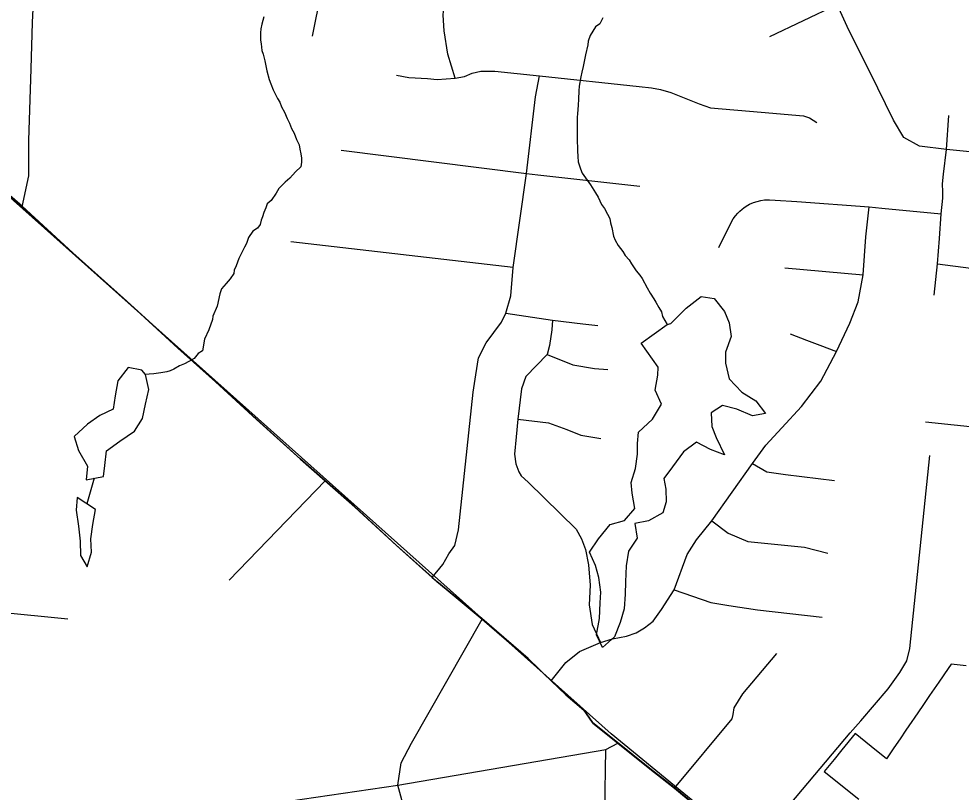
# Model space of a CAD drawing. Extents: x 0 to 34, y 0 to 22.
# Drawn here: x 7.4778 to 7.893, y 14.601 to 14.9414 of the extents above; entities that cross this region are included whole.
import ezdxf

# ---------------------------------------------------------------- set-up
doc = ezdxf.new("R2010")
doc.units = 0
for name, color, linetype in [('GM_X_City_Street', 7, 'Continuous'), ('GM_X_Corporation', 7, 'Continuous'), ('GM_X_County_Road', 7, 'Continuous'), ('GM_X_Minor_Lake', 7, 'Continuous'), ('GM_X_Minor_River', 7, 'Continuous'), ('GM_X_Rail_Line', 7, 'Continuous'), ('GM_X_State_Route', 7, 'Continuous'), ('GM_X_Township_Road', 7, 'Continuous')]:
    doc.layers.add(name, color=color, linetype=linetype)

msp = doc.modelspace()

# ---------------------------------------------------------------- linework, layer by layer
at = {"layer": 'GM_X_City_Street'}
msp.add_lwpolyline([(7.8952, 14.65662), (7.89121, 14.65705), (7.88855, 14.65733), (7.88729, 14.65549), (7.88313, 14.64942), (7.87909, 14.64351), (7.87611, 14.63917), (7.8723, 14.63359), (7.87125, 14.63206), (7.86862, 14.62822), (7.86603, 14.62443), (7.86337, 14.62055), (7.86005, 14.6157), (7.85335, 14.62109), (7.84857, 14.62494), (7.84628, 14.62679), (7.84041, 14.61956), (7.83698, 14.61533), (7.83267, 14.61001), (7.84786, 14.59791)], dxfattribs=at)
at = {"layer": 'GM_X_Corporation'}
for points in [[(7.4662, 14.87017), (7.47922, 14.85892), (7.5016, 14.8384), (7.52397, 14.81851), (7.54781, 14.79669), (7.56439, 14.78187), (7.58245, 14.76532), (7.60183, 14.74778), (7.61262, 14.73825), (7.62569, 14.72672), (7.64412, 14.70977), (7.65977, 14.69578), (7.66201, 14.69378), (7.68181, 14.67741), (7.7022, 14.65983), (7.71219, 14.65019), (7.71863, 14.64414), (7.72655, 14.63738), (7.73056, 14.63161), (7.74158, 14.62281), (7.75577, 14.61147), (7.76659, 14.603), (7.77518, 14.59581)], [(7.77518, 14.59581), (7.76659, 14.603), (7.75577, 14.61147), (7.74158, 14.62281), (7.73056, 14.63161), (7.72655, 14.63738), (7.71863, 14.64414), (7.71219, 14.65019), (7.7022, 14.65983), (7.68181, 14.67741), (7.66201, 14.69378), (7.65977, 14.69578), (7.64412, 14.70977), (7.62569, 14.72672), (7.61262, 14.73825), (7.60183, 14.74778), (7.58245, 14.76532), (7.56439, 14.78187), (7.54781, 14.79669), (7.52397, 14.81851), (7.5016, 14.8384), (7.47922, 14.85892), (7.4662, 14.87017)]]:
    msp.add_lwpolyline(points, dxfattribs=at)
at = {"layer": 'GM_X_County_Road'}
for points in [[(7.48321, 14.91947), (7.4838, 14.93984), (7.48534, 14.97017)], [(7.47934, 14.85866), (7.48216, 14.87225), (7.48229, 14.8879), (7.48321, 14.91947)], [(7.19462, 14.47266), (7.20479, 14.48077), (7.21024, 14.48461), (7.21649, 14.48758), (7.22219, 14.4894), (7.24943, 14.49374), (7.26769, 14.49671), (7.30242, 14.50216), (7.31344, 14.50423), (7.32554, 14.50851), (7.34044, 14.51676), (7.3531, 14.52237), (7.37775, 14.53379), (7.4064, 14.5452), (7.45328, 14.56541), (7.48427, 14.57849), (7.58457, 14.59524), (7.64482, 14.60405), (7.73637, 14.61978), (7.74169, 14.62255)]]:
    msp.add_lwpolyline(points, dxfattribs=at)
at = {"layer": 'GM_X_Minor_Lake'}
msp.add_line((7.51161, 14.72542), (7.50353, 14.73069), dxfattribs=at)
for points in [[(7.76346, 14.8069), (7.7651, 14.80731), (7.77187, 14.81403), (7.77842, 14.81924), (7.78411, 14.81838), (7.78876, 14.8126), (7.79077, 14.80762), (7.79161, 14.80153), (7.78922, 14.79473), (7.78913, 14.78979), (7.79073, 14.78292), (7.79633, 14.77712), (7.80254, 14.77321), (7.80682, 14.76763), (7.8011, 14.76659), (7.79411, 14.76956), (7.78787, 14.77119), (7.78287, 14.76804), (7.78315, 14.76196), (7.78497, 14.75718), (7.78864, 14.74951), (7.78259, 14.7519), (7.77637, 14.75504), (7.7706, 14.75077), (7.76573, 14.74421), (7.76204, 14.73914), (7.7629, 14.73437), (7.763, 14.72886), (7.76159, 14.72394), (7.75525, 14.72044), (7.74915, 14.71922), (7.75018, 14.71274), (7.74647, 14.7071), (7.74541, 14.70066), (7.7451, 14.69363), (7.74501, 14.68812), (7.74452, 14.68167), (7.7427, 14.67562), (7.74031, 14.66939), (7.73491, 14.66473), (7.73234, 14.67029), (7.73361, 14.67749), (7.73391, 14.68432), (7.73419, 14.68907), (7.73335, 14.69555), (7.73191, 14.7007), (7.72916, 14.70664), (7.73325, 14.71246), (7.73831, 14.71883), (7.74461, 14.72063), (7.74926, 14.72587), (7.74804, 14.73254), (7.74756, 14.7373), (7.74956, 14.74354), (7.75043, 14.74979), (7.75032, 14.75454), (7.75079, 14.75948), (7.75697, 14.76526), (7.76088, 14.77184), (7.75813, 14.77797), (7.75939, 14.7846)], [(7.75939, 14.7846), (7.75945, 14.78802), (7.75202, 14.7986), (7.76346, 14.8069)], [(7.53356, 14.78491), (7.53205, 14.78683), (7.52599, 14.78788), (7.52151, 14.78207), (7.52026, 14.77544), (7.5194, 14.76956), (7.51346, 14.76682), (7.50807, 14.76292), (7.50227, 14.75751), (7.50407, 14.7514), (7.50814, 14.74448), (7.50746, 14.73841)], [(7.51509, 14.73999), (7.51574, 14.74473), (7.51642, 14.75118), (7.52239, 14.75545), (7.52874, 14.7599), (7.53226, 14.76554), (7.5337, 14.77179), (7.53514, 14.77822), (7.53356, 14.78491)], [(7.50353, 14.73069), (7.50305, 14.72519), (7.50407, 14.71814), (7.50491, 14.71147), (7.50499, 14.7052), (7.50795, 14.70021), (7.50977, 14.70664), (7.50949, 14.71253), (7.51036, 14.71879), (7.51161, 14.72542)]]:
    msp.add_lwpolyline(points, dxfattribs=at)
at = {"layer": 'GM_X_Minor_River'}
for p, q in [((7.50746, 14.73841), (7.51509, 14.73999)), ((7.51103, 14.73915), (7.50778, 14.72792))]:
    msp.add_line(p, q, dxfattribs=at)
for points in [[(7.58572, 14.94234), (7.58491, 14.93913), (7.58449, 14.93704), (7.58427, 14.93533), (7.58422, 14.9321), (7.58457, 14.93039), (7.5849, 14.92753), (7.58544, 14.92581), (7.58616, 14.92294), (7.58703, 14.91856), (7.58811, 14.91473), (7.58884, 14.91282), (7.58993, 14.91014), (7.59177, 14.90631), (7.59288, 14.90476), (7.59361, 14.90266), (7.5949, 14.90036), (7.59599, 14.89749), (7.5971, 14.89556), (7.59801, 14.89308), (7.59912, 14.89116), (7.60021, 14.88829), (7.60131, 14.88598), (7.60166, 14.88408), (7.60201, 14.88198), (7.60235, 14.88007), (7.60232, 14.87836), (7.6021, 14.87627), (7.59978, 14.87403), (7.59726, 14.87122), (7.59514, 14.86955), (7.59244, 14.86675), (7.59126, 14.86468), (7.58893, 14.86148), (7.58719, 14.85999), (7.58659, 14.85829), (7.5858, 14.85622), (7.58519, 14.85432), (7.5846, 14.85281), (7.58419, 14.85092), (7.58302, 14.84923), (7.5809, 14.84793), (7.57896, 14.84512), (7.57815, 14.84247), (7.57718, 14.84097)], [(7.73512, 14.94181), (7.73375, 14.93918), (7.73183, 14.93788), (7.72948, 14.93412), (7.72868, 14.93166), (7.72846, 14.92995), (7.72744, 14.9256), (7.7264, 14.92048), (7.72579, 14.91802), (7.72537, 14.91594), (7.72473, 14.91177), (7.72451, 14.90968), (7.72445, 14.90607), (7.72421, 14.90341), (7.72396, 14.89961), (7.72374, 14.8981), (7.72387, 14.8941), (7.72375, 14.88688), (7.72391, 14.88535), (7.72388, 14.88326), (7.72402, 14.88079), (7.72418, 14.8785), (7.72526, 14.87544), (7.72599, 14.87353), (7.72748, 14.87141), (7.72971, 14.86833), (7.73193, 14.86487), (7.73304, 14.86295), (7.7345, 14.85969), (7.73581, 14.85796), (7.73709, 14.85546), (7.7382, 14.85354), (7.73855, 14.85163), (7.73909, 14.84953), (7.73978, 14.84572), (7.74051, 14.84399), (7.74181, 14.84169), (7.74385, 14.83899), (7.74496, 14.83726), (7.74664, 14.83533), (7.74775, 14.8336), (7.74979, 14.83052), (7.75147, 14.82859), (7.75239, 14.82705), (7.75461, 14.82302), (7.7559, 14.82072), (7.75757, 14.81822), (7.75849, 14.81668), (7.75979, 14.81438), (7.76089, 14.81245), (7.76143, 14.81035), (7.76346, 14.8069)], [(7.57718, 14.84097), (7.57579, 14.83795), (7.57481, 14.83587), (7.57361, 14.83266), (7.57263, 14.83078), (7.57261, 14.82926), (7.57086, 14.82701), (7.56911, 14.82495), (7.56717, 14.82251), (7.56638, 14.82043), (7.56514, 14.81494), (7.56336, 14.81059), (7.56314, 14.80908), (7.56155, 14.80454), (7.55957, 14.80039), (7.55873, 14.79527), (7.55681, 14.79417), (7.55506, 14.79191), (7.55276, 14.79063), (7.55084, 14.78952), (7.54854, 14.78861), (7.54605, 14.78713), (7.54451, 14.7864), (7.54299, 14.78604), (7.54032, 14.78552), (7.53727, 14.78519), (7.53518, 14.78504), (7.53327, 14.78488)]]:
    msp.add_lwpolyline(points, dxfattribs=at)
at = {"layer": 'GM_X_Rail_Line'}
msp.add_lwpolyline([(8.09411, 14.30513), (7.91188, 14.48462), (7.73883, 14.62661), (7.37583, 14.95031), (7.27768, 15.03727), (7.11629, 15.18835), (7.09242, 15.20728), (7.06464, 15.22387), (6.89163, 15.30383), (6.63068, 15.45516), (6.60772, 15.46474), (6.58368, 15.4712), (6.35418, 15.49636), (6.26415, 15.50162), (6.17974, 15.50653), (6.14837, 15.51701), (6.12521, 15.53414), (6.05954, 15.61782), (6.04079, 15.63718), (6.02351, 15.65035), (5.8776, 15.71198), (5.85703, 15.71911), (5.83342, 15.72349), (5.69367, 15.73607)], dxfattribs=at)
at = {"layer": 'GM_X_State_Route'}
for points in [[(7.22137, 15.0883), (7.23452, 15.07553), (7.24293, 15.06788), (7.2606, 15.05198), (7.27671, 15.03694), (7.29503, 15.02089), (7.31432, 15.00393), (7.32877, 14.99105), (7.34589, 14.97629), (7.36121, 14.963), (7.37686, 14.94929), (7.40388, 14.92508), (7.40973, 14.91998), (7.4242, 14.90733), (7.44471, 14.88939), (7.44838, 14.88608), (7.46632, 14.8699), (7.47934, 14.85866)], [(7.47934, 14.85866), (7.50172, 14.83814), (7.52408, 14.81825), (7.54792, 14.79643), (7.56451, 14.78161), (7.58257, 14.76505), (7.60194, 14.74752), (7.61273, 14.73799), (7.6258, 14.72645), (7.64424, 14.70951), (7.65989, 14.69552), (7.68193, 14.67715), (7.70231, 14.65957), (7.71231, 14.64993), (7.71874, 14.64387), (7.72667, 14.63712), (7.73068, 14.63135), (7.74169, 14.62255), (7.75588, 14.61121), (7.76671, 14.60274), (7.77529, 14.59555), (7.79797, 14.57741)]]:
    msp.add_lwpolyline(points, dxfattribs=at)
at = {"layer": 'GM_X_Township_Road'}
for p, q in [((7.69557, 14.83203), (7.59772, 14.8432)), ((7.81524, 14.83187), (7.84981, 14.82875)), ((7.72627, 14.80718), (7.73295, 14.80637)), ((8.00543, 14.74983), (7.87723, 14.76393)), ((7.57054, 14.69424), (7.61273, 14.73799)), ((7.46579, 14.6807), (7.49934, 14.6773))]:
    msp.add_line(p, q, dxfattribs=at)
for points in [[(7.60721, 14.93379), (7.61501, 14.97251), (7.61864, 14.98314), (7.62271, 14.99156), (7.63651, 15.01388), (7.64932, 15.02872), (7.6581, 15.04209), (7.6629, 15.04982), (7.66645, 15.05734), (7.66619, 15.06652), (7.66602, 15.07264)], [(7.67002, 14.91533), (7.66681, 14.92583), (7.66515, 14.93612), (7.66471, 14.94308), (7.66526, 14.94828), (7.6667, 14.95557), (7.6714, 14.96861), (7.67765, 14.98078), (7.68165, 14.99017), (7.68616, 14.99823), (7.68814, 15.00555), (7.68907, 15.00834)], [(7.80873, 14.93359), (7.83827, 14.94768), (7.84347, 14.94959), (7.8499, 14.95288), (7.8551, 14.95575), (7.85805, 14.95882), (7.86037, 14.96373), (7.86344, 14.97531), (7.86481, 14.99254)], [(8.01695, 14.88424), (8.00618, 14.88407), (7.9995, 14.88489), (7.98955, 14.88603), (7.97602, 14.88734), (7.96036, 14.88864), (7.95139, 14.88929), (7.94128, 14.88766), (7.93323, 14.88369), (7.92465, 14.88163), (7.91699, 14.88114), (7.9103, 14.88179), (7.89823, 14.88277), (7.88655, 14.88385), (7.87459, 14.88538), (7.86774, 14.88913), (7.86318, 14.89679), (7.85277, 14.91815), (7.84347, 14.93646), (7.83827, 14.94768)], [(7.64426, 14.91666), (7.64968, 14.91555), (7.65786, 14.91522), (7.66206, 14.91478), (7.67002, 14.91533), (7.67422, 14.91611), (7.67753, 14.91754), (7.6814, 14.91832), (7.68748, 14.91843), (7.70727, 14.91633), (7.75109, 14.91169), (7.75648, 14.91103), (7.76052, 14.91033), (7.76509, 14.90898), (7.77751, 14.90407), (7.7825, 14.90229), (7.80487, 14.9003), (7.82345, 14.8988), (7.82619, 14.89785), (7.82933, 14.89574)], [(7.69233, 14.81187), (7.69458, 14.81954), (7.69557, 14.83203), (7.70149, 14.8734), (7.7055, 14.90715), (7.70727, 14.91633)], [(7.88106, 14.81977), (7.88256, 14.83359), (7.88339, 14.84468), (7.88419, 14.85556), (7.88483, 14.86249), (7.8849, 14.86528), (7.88468, 14.8688), (7.88519, 14.87303), (7.88655, 14.88385), (7.88755, 14.89891)], [(7.6198, 14.8836), (7.70149, 14.8734), (7.70646, 14.87282)], [(7.70646, 14.87282), (7.72239, 14.871), (7.75138, 14.8678)], [(7.73403, 14.66681), (7.73942, 14.66855), (7.74559, 14.66973), (7.74981, 14.67116), (7.75343, 14.67327), (7.75735, 14.67623), (7.76102, 14.68133), (7.76658, 14.69009), (7.77227, 14.70555), (7.7763, 14.71205), (7.78316, 14.72046), (7.80106, 14.7457), (7.80697, 14.75378), (7.81398, 14.76138), (7.82263, 14.77079), (7.83114, 14.78195), (7.838, 14.79497), (7.84387, 14.8074), (7.8476, 14.81682), (7.84981, 14.82875), (7.85097, 14.84542), (7.85243, 14.8587)], [(7.7862, 14.8407), (7.7913, 14.85117), (7.79256, 14.85341), (7.79352, 14.85468), (7.79455, 14.85594), (7.79546, 14.85676), (7.79646, 14.85762), (7.79721, 14.85821), (7.79828, 14.85896), (7.79975, 14.85978), (7.80146, 14.86052), (7.80313, 14.86108), (7.80467, 14.86142), (7.8063, 14.86171), (7.80761, 14.86179), (7.8086, 14.86179), (7.81099, 14.86167), (7.82052, 14.86104), (7.85243, 14.8587), (7.85808, 14.85814), (7.88419, 14.85556)], [(7.88256, 14.83359), (7.89723, 14.8317), (7.90785, 14.83063), (7.91033, 14.83027), (7.91222, 14.82946), (7.91469, 14.82845), (7.91632, 14.82766), (7.91834, 14.82665), (7.92092, 14.8247), (7.92251, 14.82292), (7.92523, 14.82036), (7.92794, 14.8168), (7.93562, 14.80733), (7.93895, 14.80423), (7.95307, 14.78817)], [(7.65989, 14.69552), (7.66466, 14.70118), (7.66729, 14.70595), (7.66995, 14.70956), (7.67146, 14.71654), (7.67797, 14.7771), (7.67911, 14.78466), (7.68031, 14.79215), (7.68369, 14.79875), (7.69052, 14.8079), (7.69233, 14.81187), (7.71292, 14.8088), (7.72627, 14.80718)], [(7.71292, 14.8088), (7.71268, 14.80449), (7.71166, 14.79757), (7.71064, 14.79361), (7.70121, 14.7839), (7.69932, 14.77856), (7.6976, 14.76521), (7.69697, 14.75743), (7.69626, 14.74981), (7.69681, 14.74549), (7.69815, 14.74195), (7.69917, 14.74022), (7.70223, 14.73739), (7.72339, 14.7167), (7.72578, 14.71245), (7.72751, 14.7078), (7.7288, 14.70108), (7.72946, 14.69215), (7.72902, 14.68349), (7.73034, 14.67483), (7.73403, 14.66681)], [(7.81758, 14.80278), (7.82486, 14.79994), (7.83072, 14.79781), (7.838, 14.79497)], [(7.71064, 14.79361), (7.72188, 14.78907), (7.73144, 14.7875), (7.73738, 14.78705)], [(7.6976, 14.76521), (7.71124, 14.76364), (7.71925, 14.76065), (7.7254, 14.75811), (7.73418, 14.75669)], [(7.80106, 14.7457), (7.80735, 14.74195), (7.81557, 14.7408), (7.83711, 14.73817)], [(7.8487, 14.63245), (7.8608, 14.64647), (7.86589, 14.65359), (7.86904, 14.65878), (7.87036, 14.66428), (7.87922, 14.74913)], [(7.78316, 14.72046), (7.79035, 14.71504), (7.79894, 14.71131), (7.82395, 14.70887), (7.83416, 14.70627)], [(7.76658, 14.69009), (7.78269, 14.68441), (7.79058, 14.6831), (7.80324, 14.68129), (7.83168, 14.678)], [(7.64482, 14.60405), (7.6462, 14.61385), (7.65085, 14.6226), (7.68193, 14.67715)], [(7.71231, 14.64993), (7.71887, 14.6581), (7.7248, 14.66294), (7.73403, 14.66681)], [(7.76671, 14.60274), (7.79207, 14.63324), (7.79253, 14.63519), (7.79295, 14.63812), (7.79674, 14.64426), (7.81174, 14.66198)], [(7.80188, 14.57429), (7.81758, 14.59574), (7.84411, 14.62714), (7.8487, 14.63245)], [(7.64839, 14.19845), (7.65219, 14.20534), (7.69034, 14.2551), (7.7014, 14.27011), (7.70516, 14.27762), (7.70595, 14.28276), (7.70753, 14.29382), (7.7097, 14.31061), (7.71503, 14.38507), (7.71683, 14.40095), (7.71852, 14.41659), (7.71973, 14.43238), (7.72536, 14.48301), (7.73148, 14.54062), (7.73425, 14.56164), (7.73482, 14.57634), (7.73599, 14.59279), (7.73637, 14.61978)], [(7.63464, 14.44604), (7.63622, 14.46303), (7.64013, 14.50511), (7.64488, 14.54895), (7.64756, 14.57234), (7.64828, 14.58758), (7.64698, 14.59592), (7.64482, 14.60405)]]:
    msp.add_lwpolyline(points, dxfattribs=at)

doc.saveas('drawing.dxf')
